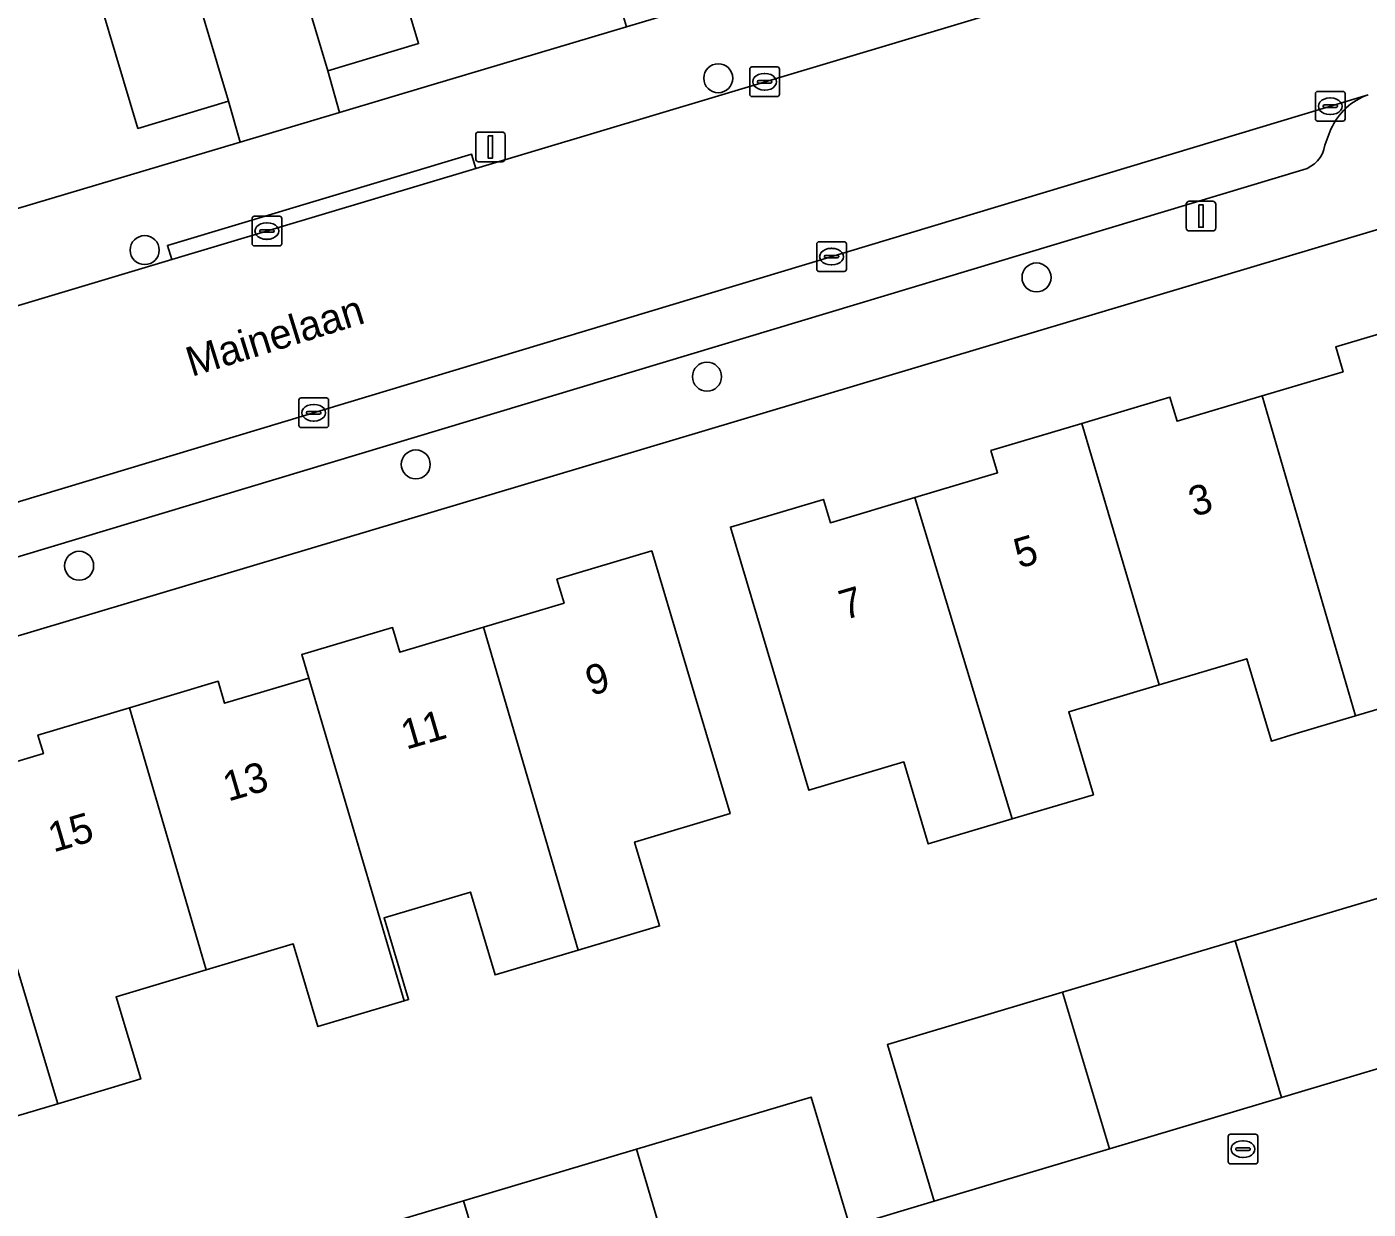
# Model space of a CAD drawing. Extents: x 157767 to 159172, y 387839 to 389425.
# Drawn here: x 158386.43 to 158431.64, y 388528.7 to 388568.56 of the extents above; entities that cross this region are included whole.
import ezdxf

# ---------------------------------------------------------------- set-up
doc = ezdxf.new("R2010")
doc.units = 0
for name, color, linetype in [('IMGEO_Boom', 7, 'Continuous'), ('IMGEO_Erf', 7, 'Continuous'), ('IMGEO_Kolk', 7, 'Continuous'), ('IMGEO_Lichtmast', 7, 'Continuous'), ('IMGEO_Muur', 7, 'Continuous'), ('IMGEO_Openbare_ruimte_label', 7, 'Continuous'), ('IMGEO_Pand', 7, 'Continuous'), ('IMGEO_Pand_nummerreeks', 7, 'Continuous'), ('IMGEO_Parkeervlak_open', 7, 'Continuous'), ('IMGEO_Rijbaan_lokaal_open', 7, 'Continuous'), ('IMGEO_Voetpad_open', 7, 'Continuous')]:
    doc.layers.add(name, color=color, linetype=linetype)

msp = doc.modelspace()

# ---------------------------------------------------------------- linework, layer by layer
at = {"layer": 'IMGEO_Boom'}
for centre in [(158409.732, 388566.827), (158390.4, 388561.033), (158420.459, 388560.112), (158409.352, 388556.766), (158399.537, 388553.809), (158388.191, 388550.391)]:
    msp.add_circle(centre, 0.489, dxfattribs=at)
at = {"layer": 'IMGEO_Erf'}
for points in [[(158398.392, 388572.147), (158399.631, 388567.993), (158396.571, 388567.08), (158396.97, 388565.677), (158400.048, 388566.594), (158406.642, 388568.558), (158405.898, 388571.043)], [(158366.231, 388556.513), (158393.62, 388564.674), (158393.225, 388566.049), (158390.172, 388565.138), (158388.205, 388571.733)], [(158415.433, 388534.249), (158421.338, 388536.012), (158427.151, 388537.748), (158432.991, 388539.491), (158434.567, 388534.214), (158436.306, 388534.861), (158441.554, 388536.43), (158438.286, 388547.432), (158433.87, 388562.3), (158374.476, 388544.543)], [(158433.971, 388546.152), (158431.213, 388545.329), (158429.181, 388544.722), (158428.375, 388544.481), (158427.546, 388547.257), (158424.591, 388546.375), (158421.544, 388545.465), (158422.377, 388542.674), (158419.636, 388541.856), (158416.81, 388541.012), (158415.984, 388543.777), (158412.789, 388542.823), (158411.571, 388546.902), (158410.141, 388551.693), (158413.278, 388552.63), (158413.513, 388551.844), (158416.361, 388552.694), (158419.147, 388553.526), (158418.923, 388554.276), (158421.985, 388555.19), (158424.953, 388556.076), (158425.196, 388555.263), (158428.068, 388556.12), (158430.793, 388556.934), (158430.544, 388557.769), (158433.676, 388558.704)], [(158384.165, 388543.218), (158386.989, 388544.061), (158386.803, 388544.684), (158389.889, 388545.605), (158392.871, 388546.496), (158393.092, 388545.758), (158395.738, 388546.548), (158395.928, 388546.605), (158395.694, 388547.395), (158398.753, 388548.309), (158399.001, 388547.478), (158401.816, 388548.319), (158404.537, 388549.131), (158404.296, 388549.937), (158407.489, 388550.89), (158408.919, 388546.1), (158410.132, 388542.039), (158406.911, 388541.077), (158407.755, 388538.25), (158405.007, 388537.429), (158402.212, 388536.595), (158401.377, 388539.392), (158398.471, 388538.524), (158399.294, 388535.766), (158399.147, 388535.722), (158396.24, 388534.854), (158395.407, 388537.645), (158392.472, 388536.768), (158389.437, 388535.862), (158390.265, 388533.089), (158389.382, 388532.825), (158387.473, 388532.255), (158384.59, 388531.395)], [(158382.261, 388521.152), (158381.66, 388523.161), (158389.479, 388525.496), (158395.308, 388527.236), (158401.149, 388528.981), (158406.98, 388530.722), (158412.862, 388532.478), (158414.165, 388528.116), (158417.009, 388528.971), (158415.433, 388534.249)]]:
    msp.add_lwpolyline(points, dxfattribs=at)
at = {"layer": 'IMGEO_Kolk'}
for p, q in [((158410.793, 388566.281), (158410.793, 388567.133)), ((158410.868, 388567.207), (158411.72, 388567.207)), ((158411.281, 388566.987), (158411.306, 388566.987)), ((158411.794, 388567.133), (158411.794, 388566.281)), ((158411.052, 388566.701), (158411.052, 388566.713)), ((158411.49, 388566.664), (158411.092, 388566.664)), ((158411.095, 388566.75), (158411.493, 388566.75)), ((158411.304, 388566.427), (158411.279, 388566.427)), ((158411.536, 388566.713), (158411.536, 388566.701)), ((158429.934, 388566.383), (158430.786, 388566.383)), ((158411.72, 388566.207), (158410.868, 388566.207)), ((158429.859, 388565.457), (158429.859, 388566.309)), ((158430.161, 388565.926), (158430.559, 388565.926)), ((158430.347, 388566.163), (158430.372, 388566.163)), ((158430.86, 388566.309), (158430.86, 388565.457)), ((158430.118, 388565.877), (158430.118, 388565.889)), ((158430.556, 388565.84), (158430.158, 388565.84)), ((158430.37, 388565.603), (158430.345, 388565.603)), ((158430.602, 388565.889), (158430.602, 388565.877)), ((158430.786, 388565.383), (158429.934, 388565.383)), ((158394.017, 388561.25), (158394.017, 388562.102)), ((158394.092, 388562.176), (158394.944, 388562.176)), ((158394.505, 388561.956), (158394.53, 388561.956)), ((158395.018, 388562.102), (158395.018, 388561.25)), ((158394.276, 388561.67), (158394.276, 388561.682)), ((158394.714, 388561.633), (158394.316, 388561.633)), ((158394.319, 388561.719), (158394.717, 388561.719)), ((158394.528, 388561.396), (158394.503, 388561.396)), ((158394.76, 388561.682), (158394.76, 388561.67)), ((158394.944, 388561.176), (158394.092, 388561.176)), ((158413.049, 388560.387), (158413.049, 388561.239)), ((158413.124, 388561.313), (158413.976, 388561.313)), ((158413.537, 388561.093), (158413.562, 388561.093)), ((158414.05, 388561.239), (158414.05, 388560.387)), ((158413.308, 388560.807), (158413.308, 388560.819)), ((158413.746, 388560.77), (158413.348, 388560.77)), ((158413.351, 388560.856), (158413.749, 388560.856)), ((158413.56, 388560.533), (158413.535, 388560.533)), ((158413.792, 388560.819), (158413.792, 388560.807)), ((158413.976, 388560.313), (158413.124, 388560.313)), ((158395.597, 388555.124), (158395.597, 388555.976)), ((158395.672, 388556.05), (158396.524, 388556.05)), ((158396.598, 388555.976), (158396.598, 388555.124)), ((158395.856, 388555.544), (158395.856, 388555.556)), ((158396.294, 388555.507), (158395.896, 388555.507)), ((158395.899, 388555.593), (158396.297, 388555.593)), ((158396.085, 388555.83), (158396.11, 388555.83)), ((158396.34, 388555.556), (158396.34, 388555.544)), ((158396.108, 388555.27), (158396.083, 388555.27)), ((158396.524, 388555.05), (158395.672, 388555.05)), ((158426.917, 388530.298), (158426.917, 388531.15)), ((158426.992, 388531.224), (158427.844, 388531.224)), ((158427.918, 388531.15), (158427.918, 388530.298)), ((158427.176, 388530.718), (158427.176, 388530.73)), ((158427.614, 388530.681), (158427.216, 388530.681)), ((158427.219, 388530.767), (158427.617, 388530.767)), ((158427.405, 388531.004), (158427.43, 388531.004)), ((158427.66, 388530.73), (158427.66, 388530.718)), ((158427.844, 388530.224), (158426.992, 388530.224)), ((158427.428, 388530.444), (158427.403, 388530.444))]:
    msp.add_line(p, q, dxfattribs=at)
for points in [[(158410.793, 388566.281), (158410.793, 388567.133)], [(158410.868, 388567.207), (158411.72, 388567.207)], [(158411.794, 388567.133), (158411.794, 388566.281)], [(158429.934, 388566.383), (158430.786, 388566.383)], [(158411.72, 388566.207), (158410.868, 388566.207)], [(158429.859, 388565.457), (158429.859, 388566.309)], [(158430.86, 388566.309), (158430.86, 388565.457)], [(158430.786, 388565.383), (158429.934, 388565.383)], [(158394.017, 388561.25), (158394.017, 388562.102)], [(158394.092, 388562.176), (158394.944, 388562.176)], [(158395.018, 388562.102), (158395.018, 388561.25)], [(158394.944, 388561.176), (158394.092, 388561.176)], [(158413.049, 388560.387), (158413.049, 388561.239)], [(158413.124, 388561.313), (158413.976, 388561.313)], [(158414.05, 388561.239), (158414.05, 388560.387)], [(158413.976, 388560.313), (158413.124, 388560.313)], [(158395.597, 388555.124), (158395.597, 388555.976)], [(158395.672, 388556.05), (158396.524, 388556.05)], [(158396.598, 388555.976), (158396.598, 388555.124)], [(158396.524, 388555.05), (158395.672, 388555.05)], [(158426.917, 388530.298), (158426.917, 388531.15)], [(158426.992, 388531.224), (158427.844, 388531.224)], [(158427.918, 388531.15), (158427.918, 388530.298)], [(158427.844, 388530.224), (158426.992, 388530.224)]]:
    msp.add_lwpolyline(points, dxfattribs=at)
for centre, radius, start, end in [((158410.87, 388567.131), 0.0765, 91.552, 178.448), ((158410.87, 388567.131), 0.0765, 91.552, 178.448), ((158411.718, 388567.131), 0.0765, 1.552, 88.448), ((158411.718, 388567.131), 0.0765, 1.552, 88.448), ((158411.092, 388566.71), 0.0403, 85.8775, 175.7526), ((158411.089, 388566.7), 0.0366, 178.938, 274.7102), ((158411.493, 388566.707), 0.043, 264.8664, 352.4533), ((158411.497, 388566.712), 0.0386, 1.7309, 96.639), ((158429.936, 388566.307), 0.0765, 91.552, 178.448), ((158429.936, 388566.307), 0.0765, 91.552, 178.448), ((158430.784, 388566.307), 0.0765, 1.552, 88.448), ((158430.784, 388566.307), 0.0765, 1.552, 88.448), ((158410.87, 388566.283), 0.0765, 181.552, 268.448), ((158410.87, 388566.283), 0.0765, 181.552, 268.448), ((158411.718, 388566.283), 0.0765, 271.552, 358.448), ((158411.718, 388566.283), 0.0765, 271.552, 358.448), ((158430.158, 388565.886), 0.0403, 85.8775, 175.7526), ((158430.563, 388565.888), 0.0386, 1.7309, 96.639), ((158429.936, 388565.459), 0.0765, 181.552, 268.448), ((158429.936, 388565.459), 0.0765, 181.552, 268.448), ((158430.155, 388565.876), 0.0366, 178.938, 274.7102), ((158430.559, 388565.883), 0.043, 264.8664, 352.4533), ((158430.784, 388565.459), 0.0765, 271.552, 358.448), ((158430.784, 388565.459), 0.0765, 271.552, 358.448), ((158394.094, 388562.1), 0.0765, 91.552, 178.448), ((158394.094, 388562.1), 0.0765, 91.552, 178.448), ((158394.942, 388562.1), 0.0765, 1.552, 88.448), ((158394.942, 388562.1), 0.0765, 1.552, 88.448), ((158394.316, 388561.679), 0.0403, 85.8775, 175.7526), ((158394.313, 388561.669), 0.0366, 178.938, 274.7102), ((158394.717, 388561.676), 0.043, 264.8664, 352.4533), ((158394.721, 388561.681), 0.0386, 1.7309, 96.639), ((158394.094, 388561.252), 0.0765, 181.552, 268.448), ((158394.094, 388561.252), 0.0765, 181.552, 268.448), ((158394.942, 388561.252), 0.0765, 271.552, 358.448), ((158394.942, 388561.252), 0.0765, 271.552, 358.448), ((158413.126, 388561.237), 0.0765, 91.552, 178.448), ((158413.126, 388561.237), 0.0765, 91.552, 178.448), ((158413.974, 388561.237), 0.0765, 1.552, 88.448), ((158413.974, 388561.237), 0.0765, 1.552, 88.448), ((158413.348, 388560.816), 0.0403, 85.8775, 175.7526), ((158413.345, 388560.806), 0.0366, 178.938, 274.7102), ((158413.749, 388560.813), 0.043, 264.8664, 352.4533), ((158413.753, 388560.818), 0.0386, 1.7309, 96.639), ((158413.126, 388560.389), 0.0765, 181.552, 268.448), ((158413.126, 388560.389), 0.0765, 181.552, 268.448), ((158413.974, 388560.389), 0.0765, 271.552, 358.448), ((158413.974, 388560.389), 0.0765, 271.552, 358.448), ((158395.674, 388555.974), 0.0765, 91.552, 178.448), ((158395.674, 388555.974), 0.0765, 91.552, 178.448), ((158396.522, 388555.974), 0.0765, 1.552, 88.448), ((158396.522, 388555.974), 0.0765, 1.552, 88.448), ((158395.896, 388555.553), 0.0403, 85.8775, 175.7526), ((158395.893, 388555.543), 0.0366, 178.938, 274.7102), ((158396.297, 388555.55), 0.043, 264.8664, 352.4533), ((158396.301, 388555.555), 0.0386, 1.7309, 96.639), ((158395.674, 388555.126), 0.0765, 181.552, 268.448), ((158395.674, 388555.126), 0.0765, 181.552, 268.448), ((158396.522, 388555.126), 0.0765, 271.552, 358.448), ((158396.522, 388555.126), 0.0765, 271.552, 358.448), ((158426.994, 388531.148), 0.0765, 91.552, 178.448), ((158426.994, 388531.148), 0.0765, 91.552, 178.448), ((158427.842, 388531.148), 0.0765, 1.552, 88.448), ((158427.842, 388531.148), 0.0765, 1.552, 88.448), ((158427.216, 388530.727), 0.0403, 85.8775, 175.7526), ((158427.213, 388530.717), 0.0366, 178.938, 274.7102), ((158427.617, 388530.724), 0.043, 264.8664, 352.4533), ((158427.621, 388530.729), 0.0386, 1.7309, 96.639), ((158426.994, 388530.3), 0.0765, 181.552, 268.448), ((158426.994, 388530.3), 0.0765, 181.552, 268.448), ((158427.842, 388530.3), 0.0765, 271.552, 358.448), ((158427.842, 388530.3), 0.0765, 271.552, 358.448)]:
    msp.add_arc(centre, radius, start, end, dxfattribs=at)
for centre, major_axis, ratio, start_param, end_param in [((158411.28, 388566.707), (-0.387, 0.002), 0.722429, 4.712389, 7.853982), ((158411.305, 388566.707), (-0.39, 0.002), 0.717154, 1.570796, 4.712389), ((158430.346, 388565.883), (-0.387, 0.002), 0.722429, 4.712389, 7.853982), ((158430.371, 388565.883), (-0.39, 0.002), 0.717154, 1.570796, 4.712389), ((158394.504, 388561.676), (-0.387, 0.002), 0.722429, 4.712389, 7.853982), ((158394.529, 388561.676), (-0.39, 0.002), 0.717154, 1.570796, 4.712389), ((158413.536, 388560.813), (-0.387, 0.002), 0.722429, 4.712389, 7.853982), ((158413.561, 388560.813), (-0.39, 0.002), 0.717154, 1.570796, 4.712389), ((158396.084, 388555.55), (-0.387, 0.002), 0.722429, 4.712389, 7.853982), ((158396.109, 388555.55), (-0.39, 0.002), 0.717154, 1.570796, 4.712389), ((158427.404, 388530.724), (-0.387, 0.002), 0.722429, 4.712389, 7.853982), ((158427.429, 388530.724), (-0.39, 0.002), 0.717154, 1.570796, 4.712389)]:
    msp.add_ellipse(centre, major_axis=major_axis, ratio=ratio, start_param=start_param, end_param=end_param, dxfattribs=at)
at = {"layer": 'IMGEO_Lichtmast'}
for p, q in [((158401.656, 388565.012), (158402.446, 388565.012)), ((158402.446, 388565.012), (158401.656, 388565.012)), ((158401.556, 388564.112), (158401.556, 388564.912)), ((158401.556, 388564.912), (158401.556, 388564.112)), ((158402.546, 388564.912), (158402.546, 388564.112)), ((158402.546, 388564.112), (158402.546, 388564.912)), ((158402.446, 388564.012), (158401.656, 388564.012)), ((158401.656, 388564.012), (158402.446, 388564.012)), ((158425.507, 388561.779), (158425.507, 388562.579)), ((158425.507, 388562.579), (158425.507, 388561.779)), ((158425.607, 388562.679), (158426.397, 388562.679)), ((158426.397, 388562.679), (158425.607, 388562.679)), ((158426.497, 388562.579), (158426.497, 388561.779)), ((158426.497, 388561.779), (158426.497, 388562.579)), ((158426.397, 388561.679), (158425.607, 388561.679)), ((158425.607, 388561.679), (158426.397, 388561.679))]:
    msp.add_line(p, q, dxfattribs=at)
for points in [[(158401.976, 388564.887), (158402.126, 388564.887), (158402.126, 388564.137), (158401.976, 388564.137), (158401.976, 388564.887)], [(158425.927, 388562.554), (158426.077, 388562.554), (158426.077, 388561.804), (158425.927, 388561.804), (158425.927, 388562.554)]]:
    msp.add_lwpolyline(points, dxfattribs=at)
for centre, start, end in [((158401.656, 388564.912), 90, 180), ((158401.656, 388564.912), 90, 180), ((158402.446, 388564.912), 0, 90), ((158402.446, 388564.912), 360, 90), ((158401.656, 388564.112), 180, 270), ((158401.656, 388564.112), 180, 270), ((158402.446, 388564.112), 270, 0), ((158402.446, 388564.112), 270, 0), ((158425.607, 388562.579), 90, 180), ((158425.607, 388562.579), 90, 180), ((158426.397, 388562.579), 0, 90), ((158426.397, 388562.579), 360, 90), ((158425.607, 388561.779), 180, 270), ((158425.607, 388561.779), 180, 270), ((158426.397, 388561.779), 270, 0), ((158426.397, 388561.779), 270, 0)]:
    msp.add_arc(centre, 0.1, start, end, dxfattribs=at)
at = {"layer": 'IMGEO_Muur'}
msp.add_lwpolyline([(158400.048, 388566.594), (158406.642, 388568.558)], dxfattribs=at)
at = {"layer": 'IMGEO_Pand'}
for points in [[(158408.078, 388577.654), (158409.715, 388572.185), (158405.898, 388571.043), (158406.642, 388568.558), (158413.471, 388570.601), (158412.808, 388572.814), (158418.036, 388574.378), (158416.319, 388580.115)], [(158397.671, 388574.564), (158394.61, 388573.651), (158396.571, 388567.08), (158399.631, 388567.993), (158398.392, 388572.147), (158401.921, 388573.211), (158401.197, 388575.637)], [(158393.225, 388566.049), (158391.258, 388572.644), (158390.097, 388572.298), (158388.205, 388571.733), (158390.172, 388565.138)], [(158431.213, 388545.329), (158433.971, 388546.152), (158438.19, 388547.403), (158437.334, 388550.268), (158436.289, 388549.956), (158433.676, 388558.704), (158430.544, 388557.769), (158430.793, 388556.934), (158428.068, 388556.12)], [(158431.213, 388545.329), (158428.068, 388556.12), (158425.196, 388555.263), (158424.953, 388556.076), (158421.985, 388555.19), (158424.591, 388546.375), (158427.546, 388547.257), (158428.375, 388544.481), (158429.181, 388544.722)], [(158419.636, 388541.856), (158422.377, 388542.674), (158421.544, 388545.465), (158424.591, 388546.375), (158421.985, 388555.19), (158418.923, 388554.276), (158419.147, 388553.526), (158416.361, 388552.694)], [(158419.636, 388541.856), (158416.361, 388552.694), (158413.513, 388551.844), (158413.278, 388552.63), (158410.141, 388551.693), (158411.571, 388546.902), (158412.789, 388542.823), (158415.984, 388543.777), (158416.81, 388541.012)], [(158405.007, 388537.429), (158407.755, 388538.25), (158406.911, 388541.077), (158410.132, 388542.039), (158408.919, 388546.1), (158407.489, 388550.89), (158404.296, 388549.937), (158404.537, 388549.131), (158401.816, 388548.319)], [(158401.816, 388548.319), (158399.001, 388547.478), (158398.753, 388548.309), (158395.694, 388547.395), (158395.928, 388546.605), (158399.147, 388535.722), (158399.294, 388535.766), (158398.471, 388538.524), (158401.377, 388539.392), (158402.212, 388536.595), (158405.007, 388537.429)], [(158395.928, 388546.605), (158395.738, 388546.548), (158393.092, 388545.758), (158392.871, 388546.496), (158389.889, 388545.605), (158392.472, 388536.768), (158395.407, 388537.645), (158396.24, 388534.854), (158399.147, 388535.722)], [(158389.889, 388545.605), (158386.803, 388544.684), (158386.989, 388544.061), (158384.165, 388543.218), (158387.473, 388532.255), (158389.382, 388532.825), (158390.265, 388533.089), (158389.437, 388535.862), (158392.472, 388536.768)], [(158384.165, 388543.218), (158381.319, 388542.368), (158381.124, 388543.022), (158377.923, 388542.066), (158380.497, 388533.445), (158379.251, 388533.073), (158379.938, 388530.773), (158381.319, 388530.466), (158384.59, 388531.395), (158387.473, 388532.255)], [(158432.991, 388539.491), (158427.151, 388537.748), (158428.719, 388532.468), (158434.567, 388534.214)], [(158427.151, 388537.748), (158421.338, 388536.012), (158422.913, 388530.734), (158428.719, 388532.468)], [(158422.913, 388530.734), (158421.338, 388536.012), (158415.433, 388534.249), (158417.009, 388528.971)], [(158408.536, 388525.435), (158414.439, 388527.197), (158414.165, 388528.116), (158412.862, 388532.478), (158406.98, 388530.722)], [(158402.719, 388523.697), (158408.536, 388525.435), (158406.98, 388530.722), (158401.149, 388528.981)], [(158402.719, 388523.697), (158401.149, 388528.981), (158395.308, 388527.236), (158396.88, 388521.954)]]:
    msp.add_lwpolyline(points, close=True, dxfattribs=at)
at = {"layer": 'IMGEO_Parkeervlak_open'}
for points in [[(158431.637, 388566.269), (158379.572, 388550.566), (158378.817, 388550.361), (158377.881, 388550.068), (158376.801, 388549.653), (158375.805, 388549.204), (158375.1, 388548.843)], [(158430.177, 388564.574), (158430.383, 388565.106)], [(158378.848, 388548.5), (158429.435, 388563.74)]]:
    msp.add_lwpolyline(points, dxfattribs=at)
for centre, radius, start, end in [((158432.335, 388564.259), 2.128, 109.1503, 156.5374), ((158429.185, 388564.71), 1.001, 284.4628, 352.219)]:
    msp.add_arc(centre, radius, start, end, dxfattribs=at)
at = {"layer": 'IMGEO_Rijbaan_lokaal_open'}
msp.add_lwpolyline([(158388.645, 388585.96), (158386.241, 388590.88), (158384.862, 388593.712), (158383.519, 388596.472), (158379.772, 388604.122), (158375.066, 388600.61), (158374.677, 388600.373), (158376.09, 388598.048), (158376.214, 388597.845), (158376.196, 388597.834), (158386.778, 388576.28), (158390.097, 388572.298), (158391.258, 388572.644), (158393.225, 388566.049), (158393.62, 388564.674), (158396.97, 388565.677), (158396.571, 388567.08), (158394.61, 388573.651), (158391.364, 388580.373), (158390.012, 388583.152)], close=True, dxfattribs=at)
for points in [[(158430.072, 388572.334), (158401.563, 388563.789), (158391.312, 388560.716), (158378.57, 388556.897)], [(158371.702, 388547.032), (158375.1, 388548.843), (158375.805, 388549.204), (158376.801, 388549.653), (158377.881, 388550.068), (158378.817, 388550.361), (158379.572, 388550.566), (158431.637, 388566.269)], [(158434.567, 388534.214), (158428.719, 388532.468), (158422.913, 388530.734), (158417.009, 388528.971), (158414.165, 388528.116)]]:
    msp.add_lwpolyline(points, dxfattribs=at)
at = {"layer": 'IMGEO_Voetpad_open'}
for points in [[(158427.913, 388574.921), (158413.471, 388570.601), (158406.642, 388568.558), (158400.048, 388566.594), (158396.97, 388565.677), (158393.62, 388564.674), (158366.231, 388556.513)], [(158378.57, 388556.897), (158391.312, 388560.716), (158391.165, 388561.193), (158401.416, 388564.266), (158401.563, 388563.789), (158430.072, 388572.334)], [(158430.383, 388565.106), (158430.177, 388564.574)], [(158429.435, 388563.74), (158378.848, 388548.5)], [(158374.476, 388544.543), (158433.87, 388562.3)]]:
    msp.add_lwpolyline(points, dxfattribs=at)
msp.add_lwpolyline([(158401.563, 388563.789), (158401.416, 388564.266), (158391.165, 388561.193), (158391.312, 388560.716)], close=True, dxfattribs=at)
for centre, radius, start, end in [((158432.335, 388564.259), 2.128, 109.1503, 156.5374), ((158429.185, 388564.71), 1.001, 284.4628, 352.219)]:
    msp.add_arc(centre, radius, start, end, dxfattribs=at)

# ---------------------------------------------------------------- texts
at = {"layer": 'IMGEO_Openbare_ruimte_label'}
msp.add_text('Mainelaan', height=1, rotation=17.2754, dxfattribs=at).set_placement((158391.984, 388556.756))
at = {"layer": 'IMGEO_Pand_nummerreeks'}
for s, rotation, p in [('3', 16.4688, (158425.76, 388552.034)), ('5', 16.4688, (158419.873, 388550.294)), ('7', 16.4688, (158413.985, 388548.554)), ('9', 16.2456, (158405.437, 388546)), ('11', 16.2434, (158399.214, 388544.187)), ('13', 16.2434, (158393.214, 388542.438)), ('15', 16.2456, (158387.323, 388540.722))]:
    msp.add_text(s, height=1, rotation=rotation, dxfattribs=at).set_placement(p)

doc.saveas('drawing.dxf')
